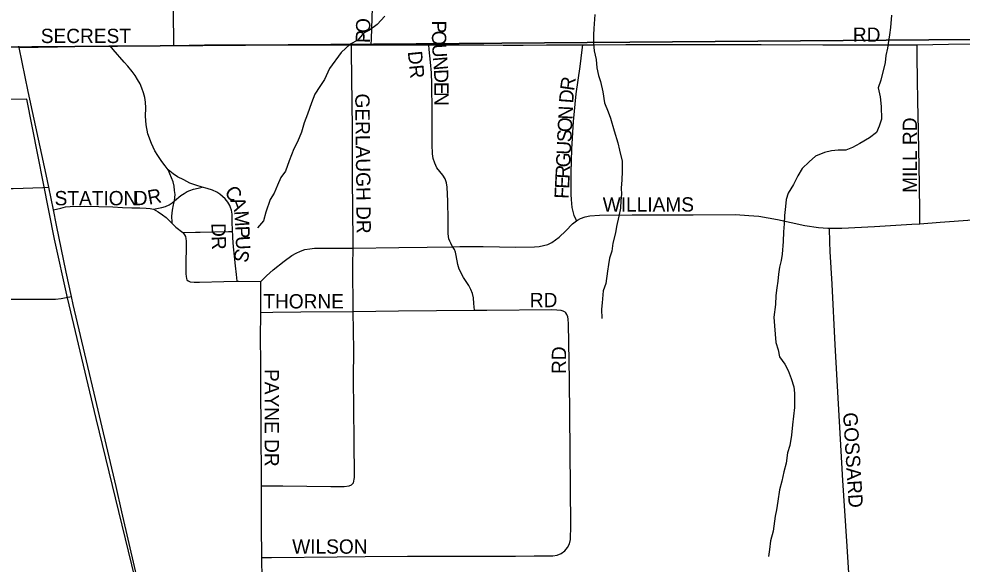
# Model space of a CAD drawing. Extents: x 1985906 to 2360102, y 891258 to 1222054.
# Drawn here: x 2125669 to 2128971, y 1012961 to 1014868 of the extents above; entities that cross this region are included whole.
import ezdxf

# ---------------------------------------------------------------- set-up
doc = ezdxf.new("R2010")
doc.units = 0
for name, color, linetype in [('GM_X_City_Street', 7, 'Continuous'), ('GM_X_City_Street_Text', 7, 'Continuous'), ('GM_X_Corporation', 7, 'Continuous'), ('GM_X_Minor_River', 7, 'Continuous'), ('GM_X_Section', 7, 'Continuous'), ('GM_X_State_Route', 7, 'Continuous'), ('GM_X_Township_Road', 7, 'Continuous'), ('GM_X_Township_Subdivision', 7, 'Continuous')]:
    doc.layers.add(name, color=color, linetype=linetype)

msp = doc.modelspace()

# ---------------------------------------------------------------- linework, layer by layer
at = {"layer": 'GM_X_City_Street'}
for points in [[(2126212.1, 1014775.6), (2126211.9, 1014790.7), (2126211.5, 1014820.4), (2126210.7, 1014852.3), (2126210.7, 1014900.9), (2126210.5, 1014942.2), (2126210.4, 1014980.5), (2126210, 1015028.8), (2126209.6, 1015078.7), (2126208.7, 1015128.6), (2126208.7, 1015211.1), (2126208, 1015282.7)], [(2126902.9, 1014777.5), (2126904.2, 1014798.2), (2126910.5, 1015018.1), (2126911, 1015095.7), (2126909.5, 1015113.9), (2126906.9, 1015129.6), (2126903.2, 1015145.7), (2126894.4, 1015175.4), (2126887.1, 1015192.1), (2126878.2, 1015209.3), (2126864.7, 1015233.8), (2126846.5, 1015275.5), (2126843.2, 1015285.9)], [(2125670, 1014768.5), (2125737, 1014770), (2125804.4, 1014770.9), (2125853.3, 1014771.7), (2125984.7, 1014774), (2125989.3, 1014774.1)], [(2125989.3, 1014774.1), (2126172.5, 1014775.6), (2126212.1, 1014775.6)], [(2126192.5, 1014340.6), (2126181, 1014354.6), (2126170.1, 1014369.2), (2126155.5, 1014390.9), (2126145.1, 1014407.4), (2126133.1, 1014432.9), (2126121.1, 1014466.9), (2126115.4, 1014497.6), (2126113, 1014527.8), (2126113.5, 1014557), (2126112.5, 1014577.1), (2126110.7, 1014593.7), (2126106.2, 1014610), (2126100.3, 1014626.1), (2126093.4, 1014641.3), (2126085.2, 1014656.1), (2126076.3, 1014669.9), (2126066.1, 1014684), (2126051.2, 1014703.2), (2126038.3, 1014717.1), (2125999.9, 1014761.7), (2125989.3, 1014774.1)], [(2126212.1, 1014775.6), (2126318.9, 1014777.1), (2126465.8, 1014777.1), (2126563.2, 1014777.1), (2126759.1, 1014777.6), (2126833.2, 1014777.6)], [(2126839.1, 1014066.3), (2126839.4, 1014087.6), (2126838.2, 1014202.8), (2126837.7, 1014309.3), (2126837, 1014448.9), (2126836.6, 1014485.6), (2126834.8, 1014661.7), (2126833.5, 1014754.8), (2126833.2, 1014777.6)], [(2126833.2, 1014777.6), (2126902.9, 1014777.5)], [(2126902.9, 1014777.5), (2127050.3, 1014777.5), (2127104.4, 1014777.5)], [(2127187.7, 1014071.5), (2127180.8, 1014083.3), (2127177.3, 1014091.4), (2127174.6, 1014099.4), (2127171.9, 1014116), (2127171.4, 1014165.3), (2127170.9, 1014230.6), (2127168.9, 1014279.4), (2127166.6, 1014295), (2127161.1, 1014308.7), (2127152.9, 1014321.7), (2127132.6, 1014347.9), (2127124.9, 1014363.4), (2127119.8, 1014379.6), (2127116.8, 1014396.3), (2127115.4, 1014429.5), (2127115.5, 1014543.8), (2127114.6, 1014641.5), (2127113.2, 1014679.2), (2127110.3, 1014717.5), (2127106, 1014760.9), (2127104.4, 1014777.5)], [(2127104.4, 1014777.5), (2127171.7, 1014777.5), (2127297.3, 1014777.1), (2127364.5, 1014776.9)], [(2127364.5, 1014776.9), (2127434.3, 1014776.9), (2127515.6, 1014777.9), (2127643.3, 1014777.5)], [(2127620.9, 1014161.5), (2127619.4, 1014165.5), (2127613.4, 1014180.8), (2127606.5, 1014209.1), (2127603.2, 1014236.3), (2127603, 1014254.3), (2127602.6, 1014315.4), (2127602.7, 1014331.3), (2127605.3, 1014412.2), (2127611.1, 1014509.3), (2127620, 1014606), (2127634.2, 1014701.9), (2127641.1, 1014759.9), (2127643.3, 1014777.5)], [(2127643.3, 1014777.5), (2127679.7, 1014777.4), (2127794.3, 1014778.4), (2127941.8, 1014778.6), (2128040.2, 1014778.8), (2128267.9, 1014778.8), (2128483, 1014778.2), (2128694, 1014778.2), (2128777.5, 1014777.7), (2128813.1, 1014778.2)], [(2128813.1, 1014778.2), (2128923.3, 1014779.7), (2129054.7, 1014781.3), (2129266.2, 1014783.1), (2129397.2, 1014783.8), (2129495.6, 1014784.2), (2129593.8, 1014784.9), (2129683.8, 1014786.7)], [(2128823.1, 1014151.8), (2128822.5, 1014190.3), (2128821.1, 1014288.7), (2128816.6, 1014534.7), (2128816, 1014576.3), (2128814.8, 1014662.2), (2128813.8, 1014728.3), (2128813.3, 1014762.8), (2128813.1, 1014778.2)], [(2126214.4, 1014232), (2126216.1, 1014254), (2126214.6, 1014267.7), (2126212.7, 1014283.4), (2126209.4, 1014298.9), (2126192.5, 1014340.6)], [(2126311, 1014279.4), (2126288.3, 1014286.2), (2126267.7, 1014294.3), (2126246.6, 1014304.9), (2126224.9, 1014316.1), (2126209.3, 1014326.6), (2126192.5, 1014340.6)], [(2126214.4, 1014232), (2126236.8, 1014250.3), (2126247.6, 1014257.7), (2126259, 1014264), (2126267.3, 1014267.5), (2126280.9, 1014272.6), (2126297.5, 1014276.4), (2126311, 1014279.4)], [(2126417.5, 1014124.7), (2126416.5, 1014161.4), (2126416.2, 1014184.8), (2126413.5, 1014198.7), (2126410.7, 1014208.2), (2126408, 1014215.6), (2126400.9, 1014227.2), (2126391.7, 1014238.4), (2126372.6, 1014255.3), (2126361.9, 1014262.4), (2126347.7, 1014268.9), (2126329, 1014275.3), (2126311, 1014279.4)], [(2125790.6, 1014200.6), (2125815.9, 1014206.7), (2125833.2, 1014210.4), (2125849.5, 1014212.3), (2125899.6, 1014213), (2125948.9, 1014212.4), (2125998.3, 1014210.4), (2126031.6, 1014209), (2126065, 1014207.3), (2126093, 1014206.9), (2126114.4, 1014206.5), (2126128.9, 1014205.2), (2126140.5, 1014202.8)], [(2126140.5, 1014202.8), (2126170, 1014208.2), (2126182.2, 1014212.3), (2126195.1, 1014217.7), (2126206.2, 1014225.2), (2126214.4, 1014232)], [(2126140.5, 1014202.8), (2126157.4, 1014193.3), (2126172.7, 1014183.1), (2126184.5, 1014173.9), (2126193.7, 1014165.2), (2126206, 1014152.5)], [(2126206, 1014152.5), (2126205.9, 1014157.4), (2126205.2, 1014177.7), (2126206.9, 1014199.7), (2126210.3, 1014217.4), (2126214.4, 1014232)], [(2128823.1, 1014151.8), (2128893.4, 1014156.8), (2129007.7, 1014165.6), (2129154.9, 1014176), (2129302.3, 1014184.4), (2129498.7, 1014195.5), (2129629.8, 1014201.9), (2129728.2, 1014205.6), (2129761.2, 1014205.5), (2129794.3, 1014203.3), (2129827.2, 1014198.5), (2129843.4, 1014194.9), (2129859.5, 1014190.2), (2129875.2, 1014184.4), (2129890.4, 1014177.3), (2129905, 1014169.1), (2129918.9, 1014159.8), (2129945.1, 1014139.1)], [(2127620.9, 1014161.5), (2127625.1, 1014164.7), (2127635, 1014170.5), (2127651.2, 1014176.2), (2127667.9, 1014179.5), (2127701.2, 1014181.9), (2127816.1, 1014182.8), (2128029.3, 1014182.9), (2128177.1, 1014183.8), (2128223.9, 1014181), (2128259.3, 1014177.8), (2128324.3, 1014166.6), (2128420.5, 1014146), (2128468.7, 1014138.7), (2128501.1, 1014136.8), (2128506.8, 1014136.8)], [(2126206, 1014152.5), (2126210.6, 1014147.8), (2126218.4, 1014139.7), (2126242.8, 1014121.7)], [(2127187.7, 1014071.5), (2127212.8, 1014072.1), (2127294.9, 1014072), (2127409.1, 1014070.1), (2127474.2, 1014071.2), (2127490.2, 1014072.5), (2127505.8, 1014075.1), (2127520.8, 1014079.7), (2127534.9, 1014086.4), (2127548, 1014095), (2127560.5, 1014105), (2127583.9, 1014127.5), (2127607.1, 1014151.1), (2127620.9, 1014161.5)], [(2128506.8, 1014136.8), (2128549.9, 1014136.6), (2128664.4, 1014141.6), (2128795.3, 1014149.8), (2128823.1, 1014151.8)], [(2128593.5, 1012632.8), (2128567.3, 1013041.2), (2128553.5, 1013253.7), (2128526, 1013728), (2128515.5, 1013940.5), (2128508.9, 1014055.1), (2128508, 1014087.9), (2128506.8, 1014136.8)], [(2126242.8, 1014121.7), (2126287.3, 1014122.3), (2126303.8, 1014122.6), (2126354, 1014123.4), (2126403.3, 1014124.5), (2126417.5, 1014124.7)], [(2126242.8, 1014121.7), (2126247, 1014116.8), (2126249.5, 1014113.2), (2126252.5, 1014107), (2126254.2, 1014100), (2126254.8, 1014091.1), (2126253.9, 1013993.9), (2126253.9, 1013976.5), (2126254.4, 1013966.8), (2126255.6, 1013960.4), (2126257.6, 1013955.8), (2126262.3, 1013951.9)], [(2126433.6, 1013950.6), (2126430.8, 1013974.5), (2126427.3, 1014005), (2126424, 1014037.9), (2126420.7, 1014070.9), (2126418, 1014103), (2126417.8, 1014112.5), (2126417.5, 1014124.7)], [(2126839.1, 1014066.3), (2126999.6, 1014068.2), (2127097.9, 1014069.4), (2127187.7, 1014071.5)], [(2127263.7, 1013849), (2127262, 1013872.6), (2127260.6, 1013892.2), (2127257.1, 1013907.4), (2127251.6, 1013921.9), (2127244.1, 1013936), (2127226, 1013963.2), (2127210.3, 1013993.1), (2127205.3, 1014009.1), (2127200.5, 1014041), (2127197.6, 1014052.5), (2127193.9, 1014061.9), (2127189.5, 1014068.5), (2127187.7, 1014071.5)], [(2126516.1, 1013949.7), (2126535.9, 1013969), (2126559.9, 1013990.3), (2126598.5, 1014020.9), (2126625.3, 1014040.3), (2126639.7, 1014048.8), (2126654.7, 1014056.2), (2126670.8, 1014061.1), (2126687.4, 1014064.2), (2126704.1, 1014065.8), (2126819.3, 1014066), (2126839.1, 1014066.3)], [(2126840, 1013845.2), (2126838.2, 1014005.4), (2126839.1, 1014066.3)], [(2126262.3, 1013951.9), (2126268.9, 1013949), (2126283, 1013947.7), (2126302.2, 1013947.4), (2126387, 1013949.7), (2126433.6, 1013950.6)], [(2126433.6, 1013950.6), (2126438.2, 1013950.7), (2126516.1, 1013949.7)], [(2126516.4, 1013841.7), (2126516.5, 1013864.4), (2126516.3, 1013912.4), (2126516.1, 1013949.7)], [(2126519, 1013234.4), (2126519.1, 1013261.5), (2126517.5, 1013424.5), (2126516.5, 1013580.7), (2126516.1, 1013669.1), (2126515.5, 1013750.6), (2126516.4, 1013841.7)], [(2126516.4, 1013841.7), (2126558.6, 1013842.2), (2126656.3, 1013843.4), (2126840, 1013845.2)], [(2126519, 1013234.4), (2126542.3, 1013234.4), (2126593.6, 1013234.4), (2126761.1, 1013232.6), (2126808.1, 1013232.9), (2126825.7, 1013234.4), (2126834.1, 1013237.8), (2126841, 1013245.8), (2126844.3, 1013264.4), (2126842.5, 1013396.2), (2126840.6, 1013610.3), (2126841.5, 1013709), (2126840, 1013845.2)], [(2126519.9, 1012983.6), (2126553.1, 1012984), (2126783.2, 1012986.2), (2126881.7, 1012987.1), (2127029.6, 1012988.8), (2127161.1, 1012988.3), (2127309, 1012988.3), (2127407.4, 1012989.2), (2127473.2, 1012990.1), (2127522.4, 1012989.7), (2127538.5, 1012990.4), (2127553.9, 1012992.6), (2127567.8, 1012998.3), (2127580.2, 1013007.4), (2127590.2, 1013018.9), (2127596.9, 1013032.2), (2127600.1, 1013047.1), (2127600.8, 1013095.7), (2127598.5, 1013358.7), (2127596.2, 1013605.1), (2127593.7, 1013801.9), (2127592.4, 1013818), (2127590.5, 1013826.4), (2127587.5, 1013834.7), (2127584, 1013840.4), (2127579.8, 1013843.9)], [(2126840, 1013845.2), (2126998.1, 1013846.7), (2127263.7, 1013849)], [(2127263.7, 1013849), (2127307.5, 1013849.4), (2127535.1, 1013851.2), (2127551.9, 1013850.8), (2127566.6, 1013849.2), (2127573.7, 1013847.2), (2127579.8, 1013843.9)], [(2126519.9, 1012983.6), (2126518.9, 1013094.4), (2126518.5, 1013147.3), (2126519, 1013234.4)], [(2126521.9, 1012879), (2126520.2, 1012968.3), (2126519.9, 1012983.6)]]:
    msp.add_lwpolyline(points, dxfattribs=at)
at = {"layer": 'GM_X_Corporation'}
msp.add_lwpolyline([(2126155.4, 1012584.9), (2125939.7, 1013470.2), (2125839.8, 1013892.5), (2125794.6, 1014097.7), (2125697.4, 1014587.1), (2125442.1, 1014585.9)], dxfattribs=at)
at = {"layer": 'GM_X_Minor_River'}
for points in [[(2126950.7, 1014877.5), (2126922.9, 1014849.1), (2126897.1, 1014828.7), (2126875.1, 1014818.4), (2126855.4, 1014794), (2126829.5, 1014779.7), (2126797.7, 1014751.2), (2126756.3, 1014694.4), (2126738.7, 1014656.1), (2126722.9, 1014631.8), (2126705.2, 1014605.5), (2126693.5, 1014575.3), (2126680, 1014535), (2126668.4, 1014504.8), (2126658.7, 1014472.5), (2126645.1, 1014438.2), (2126631.4, 1014414), (2126615.9, 1014371.7), (2126602.3, 1014335.4), (2126586.5, 1014313.1), (2126574.8, 1014286.9), (2126563.1, 1014258.7), (2126549.3, 1014236.4), (2126533.9, 1014192.1), (2126526.2, 1014161.9), (2126504.4, 1014137.5)], [(2127685.6, 1014883.3), (2127682.2, 1014835.2), (2127680.5, 1014813.1), (2127680.9, 1014783), (2127683.2, 1014756.9), (2127689.6, 1014726.9), (2127692, 1014696.9), (2127698.4, 1014670.9), (2127704.7, 1014648.9), (2127713.2, 1014612.9), (2127719.7, 1014574.9), (2127732.2, 1014543), (2127740.5, 1014521), (2127753.1, 1014477.1), (2127765.7, 1014435.1), (2127772.1, 1014409.1), (2127780.6, 1014371.2), (2127781.1, 1014335), (2127779.5, 1014304.9), (2127777.8, 1014276.8), (2127778.1, 1014254.8), (2127776.4, 1014232.7), (2127774.7, 1014206.6), (2127769.1, 1014178.4), (2127761.5, 1014142.2), (2127757.8, 1014120.1), (2127748.2, 1014083.9), (2127744.5, 1014055.8), (2127736.8, 1014031.6), (2127733.1, 1014009.5), (2127729.4, 1013985.4), (2127723.9, 1013943.2), (2127714.2, 1013917), (2127710.7, 1013874.8)], [(2128723.8, 1014881.1), (2128720.4, 1014838.9), (2128716.7, 1014812.8), (2128713, 1014790.7), (2128709.3, 1014766.6), (2128703.6, 1014740.4), (2128701.9, 1014716.4), (2128686.6, 1014654), (2128676.9, 1014627.8), (2128683.4, 1014595.8), (2128687.8, 1014561.7), (2128688.4, 1014517.6), (2128680.7, 1014493.4), (2128670.9, 1014471.2), (2128647.1, 1014452.9), (2128613.2, 1014432.4), (2128587.3, 1014418), (2128563.3, 1014409.7), (2128537.2, 1014409.3), (2128513.1, 1014407), (2128489.1, 1014400.6), (2128457.1, 1014388.2), (2128435.3, 1014367.8), (2128411.5, 1014345.4), (2128395.8, 1014319.2), (2128380.1, 1014288.9), (2128362.4, 1014258.5), (2128354.7, 1014236.4), (2128353, 1014212.3), (2128349.4, 1014180.2), (2128347.7, 1014152), (2128346.1, 1014124), (2128344.5, 1014089.8), (2128341.1, 1014045.7), (2128337.4, 1014023.6), (2128331.7, 1013999.4), (2128328, 1013975.3), (2128326.3, 1013951.2), (2128322.5, 1013927.1), (2128318.9, 1013901), (2128317.3, 1013868.8), (2128311.8, 1013824.7), (2128314.2, 1013794.6), (2128319, 1013736.5), (2128327.4, 1013710.5), (2128331.7, 1013686.5), (2128350.1, 1013660.7), (2128362.4, 1013638.8), (2128372.8, 1013610.9), (2128381.3, 1013580.9), (2128383.6, 1013558.8), (2128384.2, 1013508.7), (2128377, 1013448.4), (2128373.4, 1013412.3), (2128367.9, 1013376.1), (2128360.2, 1013350), (2128354.6, 1013313.8), (2128347, 1013283.6), (2128339.4, 1013251.4), (2128331.7, 1013221.2), (2128326.2, 1013181), (2128320.6, 1013150.9), (2128316.9, 1013128.8)], [(2127710.7, 1013874.8), (2127709, 1013852.7), (2127709.4, 1013820.6)], [(2128316.9, 1013128.8), (2128309.5, 1013076.5), (2128299.9, 1013042.3), (2128296.3, 1013012.2), (2128292.6, 1012988)]]:
    msp.add_lwpolyline(points, dxfattribs=at)
at = {"layer": 'GM_X_Section'}
for points in [[(2130549.1, 1020075.3), (2130647.9, 1014808.7), (2125116.8, 1014766.3), (2125107.5, 1020101.4)], [(2125116.8, 1014766.3), (2130647.9, 1014808.7), (2130644.2, 1011228.6), (2130575.1, 1009477.1), (2125143.7, 1009493.4)]]:
    msp.add_lwpolyline(points, close=True, dxfattribs=at)
at = {"layer": 'GM_X_State_Route'}
for points in [[(2125702.2, 1014614.2), (2125670, 1014768.5), (2125668.9, 1014773.5)], [(2125853.8, 1013897.3), (2125835, 1013982.3), (2125801.5, 1014147.3), (2125790.6, 1014200.6), (2125774.3, 1014279.5), (2125765.1, 1014324.5), (2125702.2, 1014614.2)], [(2125933.2, 1013558.7), (2125910.9, 1013652.9), (2125860, 1013868.9), (2125853.8, 1013897.3)], [(2126201.9, 1012447.3), (2126193.5, 1012472.7), (2126182.4, 1012505), (2126174, 1012531.8), (2126154.1, 1012604.1), (2126127.5, 1012719), (2126123.4, 1012736.5), (2126091.4, 1012875.8), (2126077.3, 1012937.2), (2126030.2, 1013144.1), (2126009.7, 1013232.4), (2125956.5, 1013459.8), (2125933.2, 1013558.7)]]:
    msp.add_lwpolyline(points, dxfattribs=at)
at = {"layer": 'GM_X_Township_Road'}
for points in [[(2125256.7, 1013893.1), (2125275.6, 1013892.9), (2125378.5, 1013891.1), (2125481.3, 1013890.6), (2125623.1, 1013887.8), (2125681.4, 1013887.7)], [(2125681.4, 1013887.7), (2125703.8, 1013887.7), (2125797.2, 1013888.3), (2125817.2, 1013890.5), (2125835, 1013893.8), (2125853.8, 1013897.3)]]:
    msp.add_lwpolyline(points, dxfattribs=at)
at = {"layer": 'GM_X_Township_Subdivision'}
msp.add_lwpolyline([(2125557.2, 1014275.2), (2125649.2, 1014275.4), (2125753.1, 1014278.8), (2125774.3, 1014279.5)], dxfattribs=at)

# ---------------------------------------------------------------- texts
at = {"layer": 'GM_X_City_Street_Text'}
for s, rotation, p in [('O', 88.9569, (2126899, 1014818.7)), ('SECREST', 0, (2125746.1, 1014783.9)), ('P', 270.082, (2127115.1, 1014862.5)), ('RD', 0, (2128588.5, 1014788.3)), ('P', 88.9345, (2126898.3, 1014783.5)), ('O', 270.0999, (2127115.2, 1014827.3)), ('U', 273.6306, (2127115.4, 1014779.9)), ('DR', 275.7074, (2127030.4, 1014753.8)), ('N', 274.9558, (2127118.3, 1014734.8)), ('D', 272.4051, (2127122, 1014691.5)), ('E', 270.1093, (2127123.9, 1014648.1)), ('R', 82.009, (2127612.7, 1014614.9)), ('GERLAUGH DR', 270.5788, (2126846.7, 1014607.2)), ('N', 270, (2127123.9, 1014612.9)), ('D', 85.7563, (2127609.5, 1014571.9)), ('N', 87.2514, (2127606.8, 1014515.1)), ('O', 87.2451, (2127604.7, 1014471.1)), ('MILL RD', 90, (2128812.9, 1014259.7)), ('S', 87.2642, (2127603, 1014436)), ('U', 87.2514, (2127600.9, 1014392)), ('G', 87.2451, (2127598.8, 1014348.1)), ('R', 87.2546, (2127596.9, 1014308.5)), ('E', 87.2642, (2127595.2, 1014273.3)), ('R', 10.5515, (2126124.7, 1014218.2)), ('C', 306.8845, (2126386.5, 1014261.9)), ('F', 87.2392, (2127593.5, 1014238.2)), ('STATION', 0, (2125794.5, 1014216.3)), ('D', 1.224, (2126072, 1014216.3)), ('WILLIAMS', 0, (2127712.9, 1014194.3)), ('A', 290.6852, (2126408.5, 1014233.5)), ('M', 273.3349, (2126423.2, 1014196.2)), ('D', 270.1311, (2126343.6, 1014154.1)), ('P', 272.2682, (2126426.3, 1014143.8)), ('R', 272.3231, (2126343.8, 1014108)), ('U', 273.23, (2126427.7, 1014107.7)), ('S', 255.0791, (2126430.6, 1014067.9)), ('THORNE', 0, (2126524.9, 1013855.5)), ('RD', 0, (2127457.7, 1013859.9)), ('RD', 90, (2127584.7, 1013626.1)), ('PAYNE DR', 270, (2126529.7, 1013643.7)), ('GOSSARD', 273.5229, (2128553.9, 1013490.3)), ('WILSON', 0, (2126626.1, 1012997.5))]:
    msp.add_text(s, height=50, rotation=rotation, dxfattribs=at).set_placement(p)

doc.saveas('drawing.dxf')
